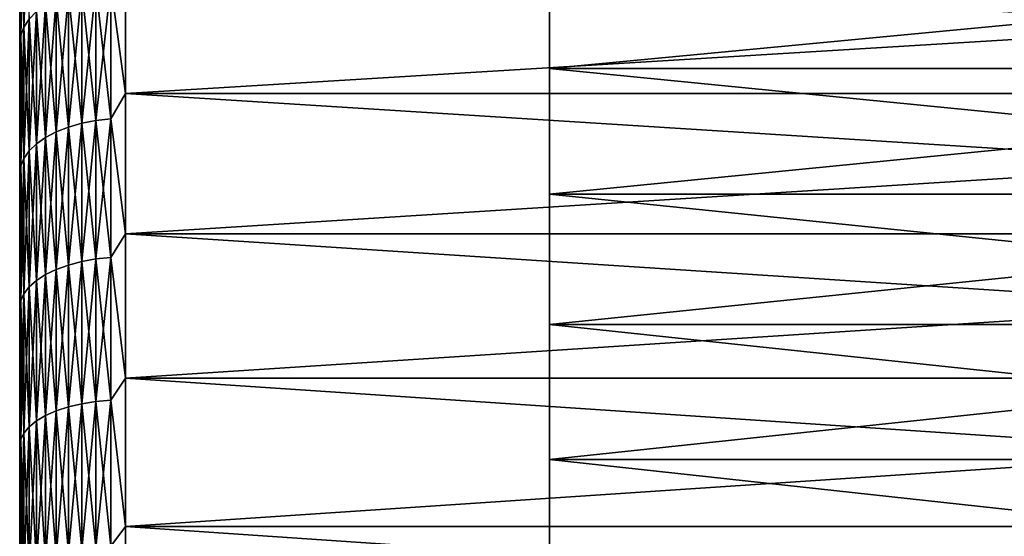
# Model space of a CAD drawing. Header units: metres. Extents: x -17 to 65, y -30 to 30.
# Tile 308 of 413: x 43 to 52.3, y 11.9 to 16.8. Entities that reach past the tile are written whole.
import ezdxf

# ---------------------------------------------------------------- set-up
doc = ezdxf.new("R2010")
doc.units = ezdxf.units.M
doc.layers.add('solid_508461', color=7, linetype='CONTINUOUS')

msp = doc.modelspace()

# ---------------------------------------------------------------- linework, layer by layer
at = {"layer": 'solid_508461'}
for points in [[(43.090488, 18.00551, 23.261202), (43.040546, 17.923607, 23.155392), (43.040546, 16.727802, 24.033487)], [(43.090488, 16.804239, 24.143311), (43.090488, 18.00551, 23.261202), (43.040546, 16.727802, 24.033487)], [(43.040546, 17.923607, -23.155392), (43.040546, 16.727802, -24.033487), (43.010178, 17.838184, -23.045036)], [(43.040546, 17.923607, 23.155392), (43.010178, 17.838184, 23.045036), (43.010178, 16.648079, 23.918947)], [(43.040546, 16.727802, 24.033487), (43.040546, 17.923607, 23.155392), (43.010178, 16.648079, 23.918947)], [(43.090488, 16.804239, -24.143311), (43.040546, 16.727802, -24.033487), (43.040546, 17.923607, -23.155392)], [(43.010178, 17.838184, -23.045036), (43.010178, 16.648079, -23.918947), (43, 17.653008, -23.00807)], [(43.010178, 16.648079, 23.918947), (43.010178, 17.838184, 23.045036), (43, 17.044682, 23.462282)], [(43.040546, 16.727802, -24.033487), (43.010178, 16.648079, -23.918947), (43.010178, 17.838184, -23.045036)], [(43.010178, 16.648079, -23.918947), (43, 17.044691, -23.462276), (43, 17.653008, -23.00807)], [(48, 17.479473, -20.578339), (48, 17.479473, 20.578339), (48, 16.339636, 21.494566)], [(60, 16.339636, 21.494566), (48, 16.339636, 21.494566), (48, 17.479473, 20.578339)], [(48, 16.339636, -21.494566), (48, 17.479473, -20.578339), (48, 16.339636, 21.494566)], [(60, 16.339636, 21.494566), (48, 17.479473, 20.578339), (60, 17.479473, 20.578339)], [(60, 17.479473, -20.578339), (48, 17.479473, -20.578339), (48, 16.339636, -21.494566)], [(60, 17.479473, -20.578339), (48, 16.339636, -21.494566), (60, 16.339636, -21.494566)], [(43.858959, 17.132336, 24.614698), (44, 16.100887, 25.313267), (44, 17.382633, 24.45085)], [(43.858959, 17.132336, -24.614698), (44, 17.382633, -24.45085), (44, 16.100887, -25.313267)], [(44, 17.382633, 24.45085), (44, 16.100887, 25.313267), (65, 17.382622, 24.450859)], [(44, 17.382633, -24.45085), (65, 17.382622, -24.450859), (65, 16.100878, -25.313269)], [(44, 16.100887, -25.313267), (44, 17.382633, -24.45085), (65, 16.100878, -25.313269)], [(44, 16.100887, 25.313267), (65, 16.100878, 25.313269), (65, 17.382622, 24.450859)], [(43.719364, 17.115089, -24.58992), (43.719364, 15.847664, -25.425224), (43.585495, 17.086658, -24.549072)], [(43.719364, 17.115089, 24.58992), (43.585495, 17.086658, 24.549072), (43.585495, 15.821339, 25.38299)], [(43.719364, 15.847664, 25.425224), (43.719364, 17.115089, 24.58992), (43.585495, 15.821339, 25.38299)], [(43.858959, 17.132336, -24.614698), (43.858959, 15.863632, -25.450844), (43.719364, 17.115089, -24.58992)], [(43.858959, 17.132336, 24.614698), (43.719364, 17.115089, 24.58992), (43.719364, 15.847664, 25.425224)], [(43.858959, 15.863632, 25.450844), (43.858959, 17.132336, 24.614698), (43.719364, 15.847664, 25.425224)], [(43.858959, 15.863632, -25.450844), (43.719364, 15.847664, -25.425224), (43.719364, 17.115089, -24.58992)], [(43.858959, 15.863632, 25.450844), (44, 16.100887, 25.313267), (43.858959, 17.132336, 24.614698)], [(43.858959, 17.132336, -24.614698), (44, 16.100887, -25.313267), (43.858959, 15.863632, -25.450844)], [(43, 17.044682, 23.462282), (43, 17.044691, -23.462276), (43, 16.424637, -23.900446)], [(43.010178, 16.648079, -23.918947), (43, 16.424637, -23.900446), (43, 17.044691, -23.462276)], [(43, 16.424627, 23.900452), (43, 17.044682, 23.462282), (43, 16.424637, -23.900446)], [(43.010178, 16.648079, 23.918947), (43, 17.044682, 23.462282), (43, 16.424627, 23.900452)], [(43.460079, 17.047625, -24.49299), (43.460079, 15.785194, -25.325001), (43.34568, 16.998781, -24.422815)], [(43.460079, 17.047625, 24.49299), (43.34568, 16.998781, 24.422815), (43.34568, 15.739968, 25.252443)], [(43.460079, 15.785194, 25.325001), (43.460079, 17.047625, 24.49299), (43.34568, 15.739968, 25.252443)], [(43.585495, 17.086658, -24.549072), (43.585495, 15.821339, -25.38299), (43.460079, 17.047625, -24.49299)], [(43.585495, 17.086658, 24.549072), (43.460079, 17.047625, 24.49299), (43.460079, 15.785194, 25.325001)], [(43.585495, 15.821339, 25.38299), (43.585495, 17.086658, 24.549072), (43.460079, 15.785194, 25.325001)], [(43.585495, 15.821339, -25.38299), (43.460079, 15.785194, -25.325001), (43.460079, 17.047625, -24.49299)], [(43.719364, 15.847664, -25.425224), (43.585495, 15.821339, -25.38299), (43.585495, 17.086658, -24.549072)], [(43.244625, 16.941126, -24.339979), (43.244625, 15.686583, -25.166794), (43.158978, 16.875835, -24.246174)], [(43.244625, 16.941126, 24.339979), (43.158978, 16.875835, 24.246174), (43.158978, 15.626126, 25.069801)], [(43.244625, 15.686583, 25.166794), (43.244625, 16.941126, 24.339979), (43.158978, 15.626126, 25.069801)], [(43.34568, 16.998781, -24.422815), (43.34568, 15.739968, -25.252443), (43.244625, 16.941126, -24.339979)], [(43.34568, 16.998781, 24.422815), (43.244625, 16.941126, 24.339979), (43.244625, 15.686583, 25.166794)], [(43.34568, 15.739968, 25.252443), (43.34568, 16.998781, 24.422815), (43.244625, 15.686583, 25.166794)], [(43.34568, 15.739968, -25.252443), (43.244625, 15.686583, -25.166794), (43.244625, 16.941126, -24.339979)], [(43.460079, 15.785194, -25.325001), (43.34568, 15.739968, -25.252443), (43.34568, 16.998781, -24.422815)], [(43.158978, 16.875835, -24.246174), (43.158978, 15.626126, -25.069801), (43.090488, 16.804239, -24.143311)], [(43.158978, 16.875835, 24.246174), (43.090488, 16.804239, 24.143311), (43.090488, 15.559834, 24.963444)], [(43.158978, 15.626126, 25.069801), (43.158978, 16.875835, 24.246174), (43.090488, 15.559834, 24.963444)], [(43.244625, 15.686583, -25.166794), (43.158978, 15.626126, -25.069801), (43.158978, 16.875835, -24.246174)], [(43.040546, 16.727802, -24.033487), (43.040546, 15.489056, -24.84989), (43.010178, 16.648079, -23.918947)], [(43.040546, 16.727802, 24.033487), (43.010178, 16.648079, 23.918947), (43.010178, 15.415236, 24.731459)], [(43.040546, 15.489056, 24.84989), (43.040546, 16.727802, 24.033487), (43.010178, 15.415236, 24.731459)], [(43.090488, 16.804239, -24.143311), (43.090488, 15.559834, -24.963444), (43.040546, 16.727802, -24.033487)], [(43.090488, 16.804239, 24.143311), (43.040546, 16.727802, 24.033487), (43.040546, 15.489056, 24.84989)], [(43.090488, 15.559834, 24.963444), (43.090488, 16.804239, 24.143311), (43.040546, 15.489056, 24.84989)], [(43.090488, 15.559834, -24.963444), (43.040546, 15.489056, -24.84989), (43.040546, 16.727802, -24.033487)], [(43.158978, 15.626126, -25.069801), (43.090488, 15.559834, -24.963444), (43.090488, 16.804239, -24.143311)], [(43.010178, 16.648079, -23.918947), (43.010178, 15.415236, -24.731459), (43, 16.424637, -23.900446)], [(43.010178, 16.648079, 23.918947), (43, 16.424627, 23.900452), (43, 15.793305, 24.322241)], [(43.010178, 15.415236, 24.731459), (43.010178, 16.648079, 23.918947), (43, 15.793305, 24.322241)], [(43.040546, 15.489056, -24.84989), (43.010178, 15.415236, -24.731459), (43.010178, 16.648079, -23.918947)], [(43, 16.424627, 23.900452), (43, 16.424637, -23.900446), (43, 15.793314, -24.322235)], [(43.010178, 15.415236, -24.731459), (43, 15.793314, -24.322235), (43, 16.424637, -23.900446)], [(43, 15.793305, 24.322241), (43, 16.424627, 23.900452), (43, 15.793314, -24.322235)], [(48, 16.339636, -21.494566), (48, 16.339636, 21.494566), (48, 15.152138, 22.347538)], [(60, 15.152138, 22.347538), (48, 15.152138, 22.347538), (48, 16.339636, 21.494566)], [(48, 15.152138, -22.347538), (48, 16.339636, -21.494566), (48, 15.152138, 22.347538)], [(60, 15.152138, 22.347538), (48, 16.339636, 21.494566), (60, 16.339636, 21.494566)], [(60, 16.339636, -21.494566), (48, 16.339636, -21.494566), (48, 15.152138, -22.347538)], [(60, 16.339636, -21.494566), (48, 15.152138, -22.347538), (60, 15.152138, -22.347538)], [(43.858959, 15.863632, 25.450844), (44, 14.776443, 26.108557), (44, 16.100887, 25.313267)], [(43.858959, 15.863632, -25.450844), (44, 16.100887, -25.313267), (44, 14.776443, -26.108557)], [(44, 16.100887, 25.313267), (44, 14.776443, 26.108557), (65, 16.100878, 25.313269)], [(44, 16.100887, -25.313267), (65, 16.100878, -25.313269), (65, 14.776381, -26.108591)], [(44, 14.776443, -26.108557), (44, 16.100887, -25.313267), (65, 14.776381, -26.108591)], [(44, 14.776443, 26.108557), (65, 14.776381, 26.108591), (65, 16.100878, 25.313269)], [(43.585495, 15.821339, -25.38299), (43.585495, 14.515405, -26.151749), (43.460079, 15.785194, -25.325001)], [(43.585495, 15.821339, 25.38299), (43.460079, 15.785194, 25.325001), (43.460079, 14.482244, 26.092003)], [(43.585495, 14.515405, 26.151749), (43.585495, 15.821339, 25.38299), (43.460079, 14.482244, 26.092003)], [(43.719364, 15.847664, -25.425224), (43.719364, 14.539557, -26.195263), (43.585495, 15.821339, -25.38299)], [(43.719364, 15.847664, 25.425224), (43.585495, 15.821339, 25.38299), (43.585495, 14.515405, 26.151749)], [(43.719364, 14.539557, 26.195263), (43.719364, 15.847664, 25.425224), (43.585495, 14.515405, 26.151749)], [(43.719364, 14.539557, -26.195263), (43.585495, 14.515405, -26.151749), (43.585495, 15.821339, -25.38299)], [(43.858959, 15.863632, -25.450844), (43.858959, 14.554208, -26.221659), (43.719364, 15.847664, -25.425224)], [(43.858959, 15.863632, 25.450844), (43.719364, 15.847664, 25.425224), (43.719364, 14.539557, 26.195263)], [(43.858959, 14.554208, 26.221659), (43.858959, 15.863632, 25.450844), (43.719364, 14.539557, 26.195263)], [(43.858959, 14.554208, -26.221659), (43.719364, 14.539557, -26.195263), (43.719364, 15.847664, -25.425224)], [(43.858959, 14.554208, 26.221659), (44, 14.776443, 26.108557), (43.858959, 15.863632, 25.450844)], [(43.858959, 15.863632, -25.450844), (44, 14.776443, -26.108557), (43.858959, 14.554208, -26.221659)], [(43, 15.793305, 24.322241), (43, 15.793314, -24.322235), (43, 15.151238, -24.72731)], [(43.010178, 15.415236, -24.731459), (43, 15.151238, -24.72731), (43, 15.793314, -24.322235)], [(43, 15.15123, 24.727316), (43, 15.793305, 24.322241), (43, 15.151238, -24.72731)], [(43.010178, 15.415236, 24.731459), (43, 15.793305, 24.322241), (43, 15.15123, 24.727316)], [(43.34568, 15.739968, -25.252443), (43.34568, 14.44075, -26.017248), (43.244625, 15.686583, -25.166794)], [(43.34568, 15.739968, 25.252443), (43.244625, 15.686583, 25.166794), (43.244625, 14.391771, 25.929005)], [(43.34568, 14.44075, 26.017248), (43.34568, 15.739968, 25.252443), (43.244625, 14.391771, 25.929005)], [(43.460079, 15.785194, -25.325001), (43.460079, 14.482244, -26.092003), (43.34568, 15.739968, -25.252443)], [(43.460079, 15.785194, 25.325001), (43.34568, 15.739968, 25.252443), (43.34568, 14.44075, 26.017248)], [(43.460079, 14.482244, 26.092003), (43.460079, 15.785194, 25.325001), (43.34568, 14.44075, 26.017248)], [(43.460079, 14.482244, -26.092003), (43.34568, 14.44075, -26.017248), (43.34568, 15.739968, -25.252443)], [(43.585495, 14.515405, -26.151749), (43.460079, 14.482244, -26.092003), (43.460079, 15.785194, -25.325001)], [(43.158978, 15.626126, -25.069801), (43.158978, 14.336306, -25.829075), (43.090488, 15.559834, -24.963444)], [(43.158978, 15.626126, 25.069801), (43.090488, 15.559834, 24.963444), (43.090488, 14.275485, 25.719496)], [(43.158978, 14.336306, 25.829075), (43.158978, 15.626126, 25.069801), (43.090488, 14.275485, 25.719496)], [(43.244625, 15.686583, -25.166794), (43.244625, 14.391771, -25.929005), (43.158978, 15.626126, -25.069801)], [(43.244625, 15.686583, 25.166794), (43.158978, 15.626126, 25.069801), (43.158978, 14.336306, 25.829075)], [(43.244625, 14.391771, 25.929005), (43.244625, 15.686583, 25.166794), (43.158978, 14.336306, 25.829075)], [(43.244625, 14.391771, -25.929005), (43.158978, 14.336306, -25.829075), (43.158978, 15.626126, -25.069801)], [(43.34568, 14.44075, -26.017248), (43.244625, 14.391771, -25.929005), (43.244625, 15.686583, -25.166794)], [(43.090488, 15.559834, -24.963444), (43.090488, 14.275485, -25.719496), (43.040546, 15.489056, -24.84989)], [(43.090488, 15.559834, 24.963444), (43.040546, 15.489056, 24.84989), (43.040546, 14.210548, 25.602503)], [(43.090488, 14.275485, 25.719496), (43.090488, 15.559834, 24.963444), (43.040546, 14.210548, 25.602503)], [(43.158978, 14.336306, -25.829075), (43.090488, 14.275485, -25.719496), (43.090488, 15.559834, -24.963444)], [(43.040546, 15.489056, -24.84989), (43.040546, 14.210548, -25.602503), (43.010178, 15.415236, -24.731459)], [(43.040546, 15.489056, 24.84989), (43.010178, 15.415236, 24.731459), (43.010178, 14.142822, 25.480484)], [(43.040546, 14.210548, 25.602503), (43.040546, 15.489056, 24.84989), (43.010178, 14.142822, 25.480484)], [(43.090488, 14.275485, -25.719496), (43.040546, 14.210548, -25.602503), (43.040546, 15.489056, -24.84989)], [(43.010178, 15.415236, -24.731459), (43.010178, 14.142822, -25.480484), (43, 15.151238, -24.72731)], [(43.010178, 15.415236, 24.731459), (43, 15.15123, 24.727316), (43, 14.498657, 25.115511)], [(43.010178, 14.142822, 25.480484), (43.010178, 15.415236, 24.731459), (43, 14.498657, 25.115511)], [(43.040546, 14.210548, -25.602503), (43.010178, 14.142822, -25.480484), (43.010178, 15.415236, -24.731459)], [(43, 15.15123, 24.727316), (43, 15.151238, -24.72731), (43, 14.498667, -25.115505)], [(43.010178, 14.142822, -25.480484), (43, 14.498667, -25.115505), (43, 15.151238, -24.72731)], [(43, 14.498657, 25.115511), (43, 15.15123, 24.727316), (43, 14.498667, -25.115505)], [(48, 15.152138, -22.347538), (48, 15.152138, 22.347538), (48, 13.919911, 23.135168)], [(60, 13.919911, 23.135168), (48, 13.919911, 23.135168), (48, 15.152138, 22.347538)], [(48, 13.919911, -23.135168), (48, 15.152138, -22.347538), (48, 13.919911, 23.135168)], [(60, 13.919911, 23.135168), (48, 15.152138, 22.347538), (60, 15.152138, 22.347538)], [(60, 15.152138, -22.347538), (48, 15.152138, -22.347538), (48, 13.919911, -23.135168)], [(60, 15.152138, -22.347538), (48, 13.919911, -23.135168), (60, 13.919911, -23.135168)], [(43.858959, 14.554208, 26.221659), (44, 13.412815, 26.834612), (44, 14.776443, 26.108557)], [(43.858959, 14.554208, -26.221659), (44, 14.776443, -26.108557), (44, 13.412815, -26.834612)], [(44, 14.776443, 26.108557), (44, 13.412815, 26.834612), (65, 14.776381, 26.108591)], [(44, 14.776443, -26.108557), (65, 14.776381, -26.108591), (65, 13.412889, -26.834574)], [(44, 13.412815, -26.834612), (44, 14.776443, -26.108557), (65, 13.412889, -26.834574)], [(44, 13.412815, 26.834612), (65, 13.412889, 26.834574), (65, 14.776381, 26.108591)], [(43, 14.498657, 25.115511), (43, 14.498667, -25.115505), (43, 13.836259, -25.486423)], [(43.010178, 14.142822, -25.480484), (43, 13.836259, -25.486423), (43, 14.498667, -25.115505)], [(43, 13.836249, 25.486429), (43, 14.498657, 25.115511), (43, 13.836259, -25.486423)], [(43.010178, 14.142822, 25.480484), (43, 14.498657, 25.115511), (43, 13.836249, 25.486429)], [(43.585495, 14.515405, -26.151749), (43.585495, 13.17221, -26.853376), (43.460079, 14.482244, -26.092003)], [(43.585495, 14.515405, 26.151749), (43.460079, 14.482244, 26.092003), (43.460079, 13.142118, 26.792028)], [(43.585495, 13.17221, 26.853376), (43.585495, 14.515405, 26.151749), (43.460079, 13.142118, 26.792028)], [(43.719364, 14.539557, -26.195263), (43.719364, 13.194127, -26.898058), (43.585495, 14.515405, -26.151749)], [(43.719364, 14.539557, 26.195263), (43.585495, 14.515405, 26.151749), (43.585495, 13.17221, 26.853376)], [(43.719364, 13.194127, 26.898058), (43.719364, 14.539557, 26.195263), (43.585495, 13.17221, 26.853376)], [(43.719364, 13.194127, -26.898058), (43.585495, 13.17221, -26.853376), (43.585495, 14.515405, -26.151749)], [(43.858959, 14.554208, -26.221659), (43.858959, 13.207422, -26.925161), (43.719364, 14.539557, -26.195263)], [(43.858959, 14.554208, 26.221659), (43.719364, 14.539557, 26.195263), (43.719364, 13.194127, 26.898058)], [(43.858959, 13.207422, 26.925161), (43.858959, 14.554208, 26.221659), (43.719364, 13.194127, 26.898058)], [(43.858959, 13.207422, -26.925161), (43.719364, 13.194127, -26.898058), (43.719364, 14.539557, -26.195263)], [(43.858959, 13.207422, 26.925161), (44, 13.412815, 26.834612), (43.858959, 14.554208, 26.221659)], [(43.858959, 14.554208, -26.221659), (44, 13.412815, -26.834612), (43.858959, 13.207422, -26.925161)], [(43.34568, 14.44075, -26.017248), (43.34568, 13.104464, -26.715267), (43.244625, 14.391771, -25.929005)], [(43.34568, 14.44075, 26.017248), (43.244625, 14.391771, 25.929005), (43.244625, 13.060018, 26.624657)], [(43.34568, 13.104464, 26.715267), (43.34568, 14.44075, 26.017248), (43.244625, 13.060018, 26.624657)], [(43.460079, 14.482244, -26.092003), (43.460079, 13.142118, -26.792028), (43.34568, 14.44075, -26.017248)], [(43.460079, 14.482244, 26.092003), (43.34568, 14.44075, 26.017248), (43.34568, 13.104464, 26.715267)], [(43.460079, 13.142118, 26.792028), (43.460079, 14.482244, 26.092003), (43.34568, 13.104464, 26.715267)], [(43.460079, 13.142118, -26.792028), (43.34568, 13.104464, -26.715267), (43.34568, 14.44075, -26.017248)], [(43.585495, 13.17221, -26.853376), (43.460079, 13.142118, -26.792028), (43.460079, 14.482244, -26.092003)], [(43.158978, 14.336306, -25.829075), (43.158978, 13.009685, -26.522045), (43.090488, 14.275485, -25.719496)], [(43.158978, 14.336306, 25.829075), (43.090488, 14.275485, 25.719496), (43.090488, 12.954492, 26.409527)], [(43.158978, 13.009685, 26.522045), (43.158978, 14.336306, 25.829075), (43.090488, 12.954492, 26.409527)], [(43.244625, 14.391771, -25.929005), (43.244625, 13.060018, -26.624657), (43.158978, 14.336306, -25.829075)], [(43.244625, 14.391771, 25.929005), (43.158978, 14.336306, 25.829075), (43.158978, 13.009685, 26.522045)], [(43.244625, 13.060018, 26.624657), (43.244625, 14.391771, 25.929005), (43.158978, 13.009685, 26.522045)], [(43.244625, 13.060018, -26.624657), (43.158978, 13.009685, -26.522045), (43.158978, 14.336306, -25.829075)], [(43.34568, 13.104464, -26.715267), (43.244625, 13.060018, -26.624657), (43.244625, 14.391771, -25.929005)], [(43.090488, 14.275485, -25.719496), (43.090488, 12.954492, -26.409527), (43.040546, 14.210548, -25.602503)], [(43.090488, 14.275485, 25.719496), (43.040546, 14.210548, 25.602503), (43.040546, 12.895564, 26.289396)], [(43.090488, 12.954492, 26.409527), (43.090488, 14.275485, 25.719496), (43.040546, 12.895564, 26.289396)], [(43.158978, 13.009685, -26.522045), (43.090488, 12.954492, -26.409527), (43.090488, 14.275485, -25.719496)], [(43.010178, 14.142822, -25.480484), (43.010178, 12.834105, -26.164103), (43, 13.836259, -25.486423)], [(43.010178, 14.142822, 25.480484), (43, 13.836249, 25.486429), (43, 13.164324, 25.839903)], [(43.010178, 12.834105, 26.164103), (43.010178, 14.142822, 25.480484), (43, 13.164324, 25.839903)], [(43.040546, 14.210548, -25.602503), (43.040546, 12.895564, -26.289396), (43.010178, 14.142822, -25.480484)], [(43.040546, 14.210548, 25.602503), (43.010178, 14.142822, 25.480484), (43.010178, 12.834105, 26.164103)], [(43.040546, 12.895564, 26.289396), (43.040546, 14.210548, 25.602503), (43.010178, 12.834105, 26.164103)], [(43.040546, 12.895564, -26.289396), (43.010178, 12.834105, -26.164103), (43.010178, 14.142822, -25.480484)], [(43.090488, 12.954492, -26.409527), (43.040546, 12.895564, -26.289396), (43.040546, 14.210548, -25.602503)], [(48, 13.919911, -23.135168), (48, 13.919911, 23.135168), (48, 12.647047, 23.854815)], [(60, 12.647047, 23.854815), (48, 12.647047, 23.854815), (48, 13.919911, 23.135168)], [(48, 12.647047, -23.854815), (48, 13.919911, -23.135168), (48, 12.647047, 23.854815)], [(60, 12.647047, 23.854815), (48, 13.919911, 23.135168), (60, 13.919911, 23.135168)], [(60, 13.919911, -23.135168), (48, 13.919911, -23.135168), (48, 12.647047, -23.854815)], [(60, 13.919911, -23.135168), (48, 12.647047, -23.854815), (60, 12.647047, -23.854815)], [(43, 13.836249, 25.486429), (43, 13.836259, -25.486423), (43, 13.164333, -25.839897)], [(43.010178, 12.834105, -26.164103), (43, 13.164333, -25.839897), (43, 13.836259, -25.486423)], [(43, 13.164324, 25.839903), (43, 13.836249, 25.486429), (43, 13.164333, -25.839897)], [(43.858959, 13.207422, 26.925161), (44, 12.013618, 27.489506), (44, 13.412815, 26.834612)], [(43.858959, 13.207422, -26.925161), (44, 13.412815, -26.834612), (44, 12.013618, -27.489506)], [(44, 12.013618, 27.489506), (65, 12.013584, 27.489523), (65, 13.412889, 26.834574)], [(44, 13.412815, 26.834612), (44, 12.013618, 27.489506), (65, 13.412889, 26.834574)], [(44, 13.412815, -26.834612), (65, 13.412889, -26.834574), (65, 12.013584, -27.489523)], [(44, 12.013618, -27.489506), (44, 13.412815, -26.834612), (65, 12.013584, -27.489523)], [(43.858959, 13.207422, -26.925161), (43.858959, 11.826734, -27.559547), (43.719364, 13.194127, -26.898058)], [(43.858959, 13.207422, 26.925161), (43.719364, 13.194127, 26.898058), (43.719364, 11.814828, 27.531805)], [(43.858959, 11.826734, 27.559547), (43.858959, 13.207422, 26.925161), (43.719364, 11.814828, 27.531805)], [(43.858959, 11.826734, 27.559547), (44, 12.013618, 27.489506), (43.858959, 13.207422, 26.925161)], [(43.858959, 13.207422, -26.925161), (44, 12.013618, -27.489506), (43.858959, 11.826734, -27.559547)], [(43, 13.164324, 25.839903), (43, 13.164333, -25.839897), (43, 12.483336, -26.17568)], [(43.010178, 12.834105, -26.164103), (43, 12.483336, -26.17568), (43, 13.164333, -25.839897)], [(43, 12.483327, 26.175684), (43, 13.164324, 25.839903), (43, 12.483336, -26.17568)], [(43.010178, 12.834105, 26.164103), (43, 13.164324, 25.839903), (43, 12.483327, 26.175684)], [(43.34568, 13.104464, -26.715267), (43.34568, 11.734538, -27.344707), (43.244625, 13.060018, -26.624657)], [(43.34568, 13.104464, 26.715267), (43.244625, 13.060018, 26.624657), (43.244625, 11.694738, 27.251963)], [(43.34568, 11.734538, 27.344707), (43.34568, 13.104464, 26.715267), (43.244625, 11.694738, 27.251963)], [(43.460079, 13.142118, -26.792028), (43.460079, 11.768255, -27.423279), (43.34568, 13.104464, -26.715267)], [(43.460079, 13.142118, 26.792028), (43.34568, 13.104464, 26.715267), (43.34568, 11.734538, 27.344707)], [(43.460079, 11.768255, 27.423279), (43.460079, 13.142118, 26.792028), (43.34568, 11.734538, 27.344707)], [(43.460079, 11.768255, -27.423279), (43.34568, 11.734538, -27.344707), (43.34568, 13.104464, -26.715267)], [(43.585495, 13.17221, -26.853376), (43.585495, 11.795202, -27.486071), (43.460079, 13.142118, -26.792028)], [(43.585495, 13.17221, 26.853376), (43.460079, 13.142118, 26.792028), (43.460079, 11.768255, 27.423279)], [(43.585495, 11.795202, 27.486071), (43.585495, 13.17221, 26.853376), (43.460079, 11.768255, 27.423279)], [(43.585495, 11.795202, -27.486071), (43.460079, 11.768255, -27.423279), (43.460079, 13.142118, -26.792028)], [(43.719364, 13.194127, -26.898058), (43.719364, 11.814828, -27.531805), (43.585495, 13.17221, -26.853376)], [(43.719364, 13.194127, 26.898058), (43.585495, 13.17221, 26.853376), (43.585495, 11.795202, 27.486071)], [(43.719364, 11.814828, 27.531805), (43.719364, 13.194127, 26.898058), (43.585495, 11.795202, 27.486071)], [(43.719364, 11.814828, -27.531805), (43.585495, 11.795202, -27.486071), (43.585495, 13.17221, -26.853376)], [(43.858959, 11.826734, -27.559547), (43.719364, 11.814828, -27.531805), (43.719364, 13.194127, -26.898058)], [(43.158978, 13.009685, -26.522045), (43.158978, 11.649667, -27.146935), (43.090488, 12.954492, -26.409527)], [(43.158978, 13.009685, 26.522045), (43.090488, 12.954492, 26.409527), (43.090488, 11.600244, 27.031765)], [(43.158978, 11.649667, 27.146935), (43.158978, 13.009685, 26.522045), (43.090488, 11.600244, 27.031765)], [(43.244625, 13.060018, -26.624657), (43.244625, 11.694738, -27.251963), (43.158978, 13.009685, -26.522045)], [(43.244625, 13.060018, 26.624657), (43.158978, 13.009685, 26.522045), (43.158978, 11.649667, 27.146935)], [(43.244625, 11.694738, 27.251963), (43.244625, 13.060018, 26.624657), (43.158978, 11.649667, 27.146935)], [(43.244625, 11.694738, -27.251963), (43.158978, 11.649667, -27.146935), (43.158978, 13.009685, -26.522045)], [(43.34568, 11.734538, -27.344707), (43.244625, 11.694738, -27.251963), (43.244625, 13.060018, -26.624657)], [(43.090488, 12.954492, -26.409527), (43.090488, 11.600244, -27.031765), (43.040546, 12.895564, -26.289396)], [(43.090488, 12.954492, 26.409527), (43.040546, 12.895564, 26.289396), (43.040546, 11.547477, 26.908802)], [(43.090488, 11.600244, 27.031765), (43.090488, 12.954492, 26.409527), (43.040546, 11.547477, 26.908802)], [(43.158978, 11.649667, -27.146935), (43.090488, 11.600244, -27.031765), (43.090488, 12.954492, -26.409527)], [(43.010178, 12.834105, -26.164103), (43.010178, 11.492442, -26.780558), (43, 12.483336, -26.17568)], [(43.010178, 12.834105, 26.164103), (43, 12.483327, 26.175684), (43, 11.793872, 26.493481)], [(43.010178, 11.492442, 26.780558), (43.010178, 12.834105, 26.164103), (43, 11.793872, 26.493481)], [(43.040546, 12.895564, -26.289396), (43.040546, 11.547477, -26.908802), (43.010178, 12.834105, -26.164103)], [(43.040546, 12.895564, 26.289396), (43.010178, 12.834105, 26.164103), (43.010178, 11.492442, 26.780558)], [(43.040546, 11.547477, 26.908802), (43.040546, 12.895564, 26.289396), (43.010178, 11.492442, 26.780558)], [(43.040546, 11.547477, -26.908802), (43.010178, 11.492442, -26.780558), (43.010178, 12.834105, -26.164103)], [(43.090488, 11.600244, -27.031765), (43.040546, 11.547477, -26.908802), (43.040546, 12.895564, -26.289396)], [(48, 12.647047, -23.854815), (48, 12.647047, 23.854815), (48, 11.336921, 24.504576)], [(60, 11.336921, 24.504576), (48, 11.336921, 24.504576), (48, 12.647047, 23.854815)], [(48, 11.336921, -24.504576), (48, 12.647047, -23.854815), (48, 11.336921, 24.504576)], [(60, 11.336921, 24.504576), (48, 12.647047, 23.854815), (60, 12.647047, 23.854815)], [(60, 12.647047, -23.854815), (48, 12.647047, -23.854815), (48, 11.336921, -24.504576)], [(60, 12.647047, -23.854815), (48, 11.336921, -24.504576), (60, 11.336921, -24.504576)], [(43, 12.483327, 26.175684), (43, 12.483336, -26.17568), (43, 11.79388, -26.493477)], [(43.010178, 11.492442, -26.780558), (43, 11.79388, -26.493477), (43, 12.483336, -26.17568)], [(43, 11.793872, 26.493481), (43, 12.483327, 26.175684), (43, 11.79388, -26.493477)], [(43.858959, 11.826734, 27.559547), (44, 10.582563, 28.071505), (44, 12.013618, 27.489506)], [(43.858959, 11.826734, -27.559547), (44, 12.013618, -27.489506), (44, 10.582563, -28.071505)], [(44, 12.013618, 27.489506), (44, 10.582563, 28.071505), (65, 12.013584, 27.489523)], [(44, 12.013618, -27.489506), (65, 12.013584, -27.489523), (65, 10.582579, -28.071493)], [(44, 10.582563, -28.071505), (44, 12.013618, -27.489506), (65, 10.582579, -28.071493)], [(44, 10.582563, 28.071505), (65, 10.582579, 28.071493), (65, 12.013584, 27.489523)]]:
    msp.add_3dface(points, dxfattribs=at)

doc.saveas('drawing.dxf')
